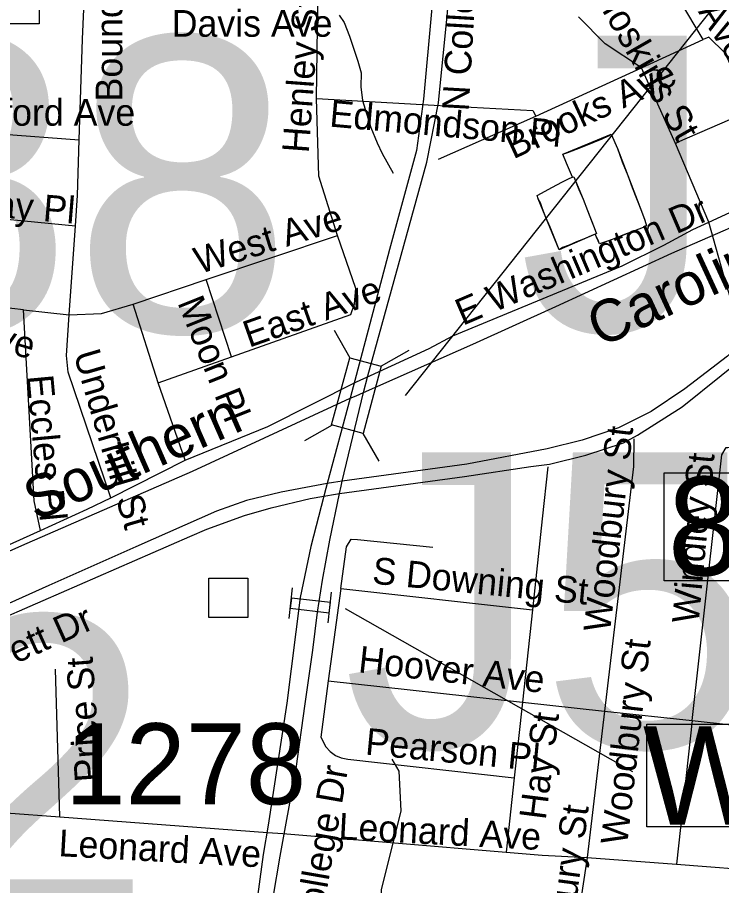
# Model space of a CAD drawing. Extents: x 1662474 to 1856135, y 779280 to 917889.
# Drawn here: x 1705631 to 1708136, y 805322 to 808410 of the extents above; entities that cross this region are included whole.
import ezdxf

# ---------------------------------------------------------------- set-up
doc = ezdxf.new("R2010")
doc.units = 0
for name, color, linetype in [('Cogo Default Point CELL', 7, 'Continuous'), ('Exist Hydrographic Misc Water Feature', 7, 'Continuous'), ('Exist Railroad Mainline', 7, 'Continuous'), ('Exist Railroad Mainline Label', 7, 'Continuous'), ('Exist Road Non-System Structure Non-Sys Other Attributed CELL', 7, 'Continuous'), ('Exist Road Non-System Structure Non-Sys Other Number Label', 7, 'Continuous'), ('Exist Road Non-System Type 51', 7, 'Continuous'), ('Exist Road Non-System Type 51 Label', 7, 'Continuous'), ('Exist Road Secondary Structure Standard Bridge CELL', 7, 'Continuous'), ('Exist Road Secondary Structure Standard Bridge Number Label', 7, 'Continuous'), ('Exist Road Secondary Type 51 Divided Attributed', 7, 'Continuous'), ('Exist Road Secondary Type 51 Label', 7, 'Continuous'), ('Prop Superelevation Label', 7, 'Continuous'), ('Prop Terminator CELL', 7, 'Continuous')]:
    doc.layers.add(name, color=color, linetype=linetype)

msp = doc.modelspace()

# ---------------------------------------------------------------- linework, layer by layer
at = {"layer": 'Exist Hydrographic Misc Water Feature'}
for points in [[(1706775.3, 808417.4), (1706793.1, 808391.2), (1706812.6, 808342.9), (1706841.9, 808254.7), (1706853.4, 808212.5), (1706852.9, 808162.5), (1706858.5, 808114.4), (1706887.6, 808018.1), (1706911.1, 807963.9), (1706928.7, 807925.7), (1706968.1, 807855.3)], [(1707606.1, 807841.3), (1707584.7, 807891.5), (1707571, 807923.7), (1707589, 807929.5), (1707635.2, 807947), (1707679.4, 807964.7), (1707711.5, 807978.4), (1707733.6, 807988.2), (1707743.6, 807994), (1707765.1, 807943.9), (1707782.7, 807895.7), (1707802.2, 807847.4), (1707817.9, 807805.3), (1707833.5, 807765.2), (1707851.1, 807720.9), (1707862.7, 807688.8), (1707868.7, 807668.8), (1707856.5, 807662.9), (1707826.5, 807651.1), (1707790.2, 807637.5), (1707756.1, 807623.8), (1707729.9, 807614), (1707701.9, 807604.3), (1707697.9, 807614.3), (1707686.3, 807638.4)], [(1707606.1, 807841.3), (1707584.7, 807891.5), (1707571, 807923.7), (1707743.6, 807994), (1707765.1, 807943.9), (1707851.1, 807720.9), (1707862.7, 807688.8), (1707868.7, 807668.8), (1707856.5, 807662.9), (1707826.5, 807651.1), (1707756.1, 807623.8), (1707729.9, 807614), (1707701.9, 807604.3), (1707686.3, 807638.4)], [(1707686.3, 807638.4), (1707672.2, 807632.6), (1707644.1, 807620.9), (1707620, 807611.1), (1707593.9, 807599.3), (1707569.7, 807591.6), (1707557.7, 807583.6), (1707542.1, 807621.8), (1707526.5, 807664), (1707510.7, 807698.2), (1707498.9, 807728.3), (1707491.3, 807750.3), (1707483.4, 807764.4), (1707479.5, 807776.5), (1707533.9, 807806), (1707567.9, 807823.6), (1707596.1, 807837.4), (1707606.1, 807841.3)], [(1707686.3, 807638.4), (1707557.7, 807583.6), (1707483.4, 807764.4), (1707479.5, 807776.5), (1707533.9, 807806), (1707567.9, 807823.6), (1707596.1, 807837.4), (1707606.1, 807841.3)], [(1707606.1, 807841.3), (1707610.2, 807843.3), (1707627.7, 807797.1), (1707643.4, 807762.9), (1707659, 807722.8), (1707672.7, 807686.6), (1707682.5, 807662.5), (1707690.3, 807640.4), (1707686.3, 807638.4)], [(1707606.1, 807841.3), (1707610.2, 807843.3), (1707643.4, 807762.9), (1707659, 807722.8), (1707682.5, 807662.5), (1707690.3, 807640.4), (1707686.3, 807638.4)], [(1707956.9, 801938.8), (1707892.7, 802168.3), (1707838.7, 802249.2), (1707781.3, 802296.5), (1707646.3, 802354.5), (1707285, 802590.7), (1707247.9, 802641.3), (1707234.4, 802692), (1707231, 802752.7), (1707231, 802904.5), (1707200.6, 803461.3), (1707263, 803927.3), (1707207.1, 804135.2), (1707067.1, 804318.6), (1706978.1, 804586.3), (1706947, 804829.8), (1706926.1, 805306.2), (1706996.1, 805587.1), (1706989.1, 805728.3), (1706964.1, 805771.5)]]:
    msp.add_lwpolyline(points, dxfattribs=at)
at = {"layer": 'Exist Railroad Mainline'}
msp.add_lwpolyline([(1705241.1, 806352.7), (1705665.4, 806539.1), (1706253.6, 806796.2), (1706814.7, 807055.6), (1706835.4, 807063.4), (1706861.9, 807075.7), (1707250.7, 807247.4), (1707546.6, 807381.2), (1707958.7, 807571.4), (1708350.9, 807742), (1708695.1, 807899.4), (1708854.9, 807963.5), (1708964.4, 808001.6), (1709163, 808066.8), (1709276.5, 808098.3), (1709401.8, 808127.6), (1709542.2, 808153.7)], dxfattribs=at)
at = {"layer": 'Exist Road Non-System Structure Non-Sys Other Attributed CELL'}
msp.add_lwpolyline([(1706311.6, 806414.8), (1706450.6, 806414.8), (1706450.6, 806275.8), (1706311.6, 806275.8)], close=True, dxfattribs=at)
at = {"layer": 'Exist Road Non-System Type 51'}
for p, q in [((1706695.1, 808121.1), (1706699.4, 808459.4)), ((1707850.5, 808230.8), (1708070.4, 808330.8)), ((1707474.9, 808058.6), (1707850.5, 808230.8)), ((1707972.2, 807960.7), (1707850.5, 808230.8)), ((1706695.1, 808121.1), (1707071.2, 808100.1)), ((1707071.2, 808100.1), (1707112.9, 808097.9)), ((1707129, 807905.6), (1707474.9, 808058.6)), ((1708090.9, 807681.4), (1707972.2, 807960.7)), ((1705815.6, 807352.4), (1705837.4, 807668)), ((1706302.8, 807477.2), (1706769.9, 807633.9)), ((1706042.4, 807389.9), (1706302.8, 807477.2)), ((1706392, 807201.9), (1706302.8, 807477.2)), ((1706131.9, 807109.5), (1706042.4, 807389.9)), ((1705652.1, 807370.2), (1705815.6, 807352.4)), ((1706131.9, 807109.5), (1706392, 807201.9)), ((1706837.4, 807113.8), (1706887, 807136.6)), ((1706227.6, 806834.5), (1706131.9, 807109.5)), ((1705963.6, 806701.2), (1706227.6, 806834.5)), ((1706781.8, 806378.6), (1706735.9, 806049.4)), ((1706781.8, 806378.6), (1707462.9, 806303)), ((1707462.9, 806303), (1707427.1, 805974.1)), ((1705781.5, 805566.5), (1705766.8, 806091.2)), ((1706735.9, 806049.4), (1707427.1, 805974.1)), ((1707427.1, 805974.1), (1707398, 805704.4)), ((1707427.1, 805974.1), (1707719.5, 805942.6)), ((1707719.5, 805942.6), (1707657.6, 805421.7)), ((1707719.5, 805942.6), (1708031.6, 805908.8)), ((1708031.6, 805908.8), (1707974.9, 805398.2)), ((1707398, 805704.4), (1707369.4, 805441.1)), ((1705590.9, 805580.9), (1705781.5, 805566.5)), ((1705781.5, 805566.5), (1706520.4, 805510.9)), ((1706520.4, 805510.9), (1706575.6, 805506.7)), ((1706575.6, 805506.7), (1707369.4, 805441.1)), ((1707657.6, 805421.7), (1707607.4, 805094.9)), ((1707657.6, 805421.7), (1707974.9, 805398.2))]:
    msp.add_line(p, q, dxfattribs=at)
for points in [[(1708070.4, 808330.8), (1707828.6, 808736.2), (1707825.2, 808736.5), (1707804.9, 808739.7), (1707525.9, 808755.2)], [(1708090.9, 807681.4), (1708910, 808058.1), (1708967.2, 808085.9), (1709036.9, 808137.6), (1709339.1, 808522.9), (1709376.4, 808604.8)], [(1705851, 807974.6), (1705862.1, 808332.9), (1705866.8, 808439.2), (1705873.4, 808486.4)], [(1707850.5, 808230.8), (1707722.1, 808316.1), (1707626.6, 808411.6)], [(1707972.2, 807960.7), (1707979.1, 807965.9), (1708245.2, 808081.4), (1708147.9, 808283.5), (1708090.6, 808339.9), (1708070.4, 808330.8)], [(1706769.9, 807633.9), (1706703.5, 807845.2), (1706695.1, 808121.1)], [(1707112.9, 808097.9), (1707464.9, 808078.2), (1707474.9, 808058.6)], [(1705526.9, 808019.5), (1705566, 807995.9), (1705851, 807974.6)], [(1705837.4, 807668), (1705845, 807776.4), (1705851, 807974.6)], [(1705652.1, 807370.2), (1705443.6, 807393.5), (1705364.4, 807405.1), (1705310.6, 807423.2), (1705269.9, 807448.6), (1705247.1, 807467), (1705169.4, 807570.9), (1705161.6, 807590.4), (1705160, 807610.6), (1705162.4, 807624.5), (1705171.5, 807642.9), (1705191.5, 807662), (1705245, 807689), (1705330.9, 807706.9), (1705401.4, 807706.9), (1705508.2, 807700.9), (1705837.4, 807668)], [(1706887, 807136.6), (1707095.6, 807232.6), (1707179.4, 807277), (1707782, 807526.4), (1707930.2, 807599.2), (1708034.1, 807655.2), (1708090.9, 807681.4)], [(1708216.4, 807253.6), (1708151.5, 807465.7), (1708090.9, 807681.4)], [(1706392, 807201.9), (1706817.1, 807353.4), (1706829.5, 807390.9), (1706834.2, 807445.8), (1706769.9, 807633.9)], [(1705815.6, 807352.4), (1705930, 807356.8), (1706042.4, 807389.9)], [(1705713, 806585.1), (1705690.6, 806690.7), (1705652.1, 807370.2)], [(1705963.6, 806701.2), (1705811.9, 807148.1), (1705805.1, 807206.9), (1705815.6, 807352.4)], [(1706227.6, 806834.5), (1706521.9, 806954.9), (1706837.4, 807113.8)], [(1707824.2, 806910.9), (1707822.6, 806812.7), (1707719.5, 805942.6)], [(1708031.6, 805908.8), (1708136.6, 806853.9), (1708152.4, 806879.4), (1708158.4, 806880.4), (1708187.2, 806885.4), (1708458.6, 806859.9)], [(1707517.6, 806810.9), (1707497.8, 806625.9), (1707462.9, 806303)], [(1705713, 806585.1), (1705879.6, 806660.2), (1705963.6, 806701.2)], [(1704874.4, 806207.7), (1705309.4, 806406.1), (1705356.9, 806425.2), (1705713, 806585.1)], [(1706781.8, 806378.6), (1706802.1, 806526.6), (1706818.1, 806553.4), (1706840.5, 806553.1), (1707108.2, 806525.6)], [(1706735.9, 806049.4), (1706710.4, 805850), (1706727.6, 805815.6), (1706743.1, 805798.8), (1706762, 805784.9), (1706783, 805775.9), (1706805.9, 805771), (1707398, 805704.4)], [(1708031.6, 805908.8), (1708310.9, 805878.4), (1708409.2, 805862.9)], [(1707369.4, 805441.1), (1707497.1, 805430.2), (1707657.6, 805421.7)], [(1707974.9, 805398.2), (1708311.6, 805371.2), (1708396.1, 805367.9)]]:
    msp.add_lwpolyline(points, dxfattribs=at)
at = {"layer": 'Exist Road Secondary Structure Standard Bridge CELL'}
for p, q in [((1706757.3, 807297.4), (1706813.6, 807199.2)), ((1707023.6, 807225.2), (1706925.4, 807168.9)), ((1706750.7, 806959.5), (1706652.5, 806903.2)), ((1706859.9, 806929.8), (1706916.2, 806831.6))]:
    msp.add_line(p, q, dxfattribs=at)
msp.add_lwpolyline([(1706925.4, 807168.9), (1706860.5, 806929.7), (1706748.7, 806960), (1706813.6, 807199.2)], close=True, dxfattribs=at)
at = {"layer": 'Exist Road Secondary Structure Standard Bridge Number Label'}
msp.add_line((1707011.4, 807064.9), (1708750.4, 809255.6), dxfattribs=at)
msp.add_lwpolyline([(1707931.7, 806789.7), (1708860.6, 806789.7), (1708860.6, 806405.6), (1707931.7, 806405.6)], close=True, dxfattribs=at)
at = {"layer": 'Exist Road Secondary Type 51 Divided Attributed'}
for points in [[(1706861.9, 807075.7), (1706877.9, 807134.6), (1706996.4, 807563.9), (1707087.5, 807895.1), (1707128.9, 808106.3), (1707160.4, 808427.3), (1707185.4, 808766.9), (1707190.8, 808929.2), (1707195.8, 809092), (1707175.6, 809278.3), (1707145.8, 809392.1), (1707116.6, 809479.6), (1707093.7, 809531.7), (1707054.1, 809600.4), (1707012.4, 809665), (1706906, 809794.2), (1706658.5, 810097.7)], [(1706627.2, 810067.8), (1706906, 809713), (1706987, 809597.3), (1707066.6, 809469.2), (1707106.2, 809365), (1707129.5, 809267.2), (1707137.4, 809190.7), (1707141.6, 809092), (1707142.4, 809048.3), (1707131.9, 808796.2), (1707124.9, 808712.8), (1707104.1, 808431.4), (1707075.1, 808118.7), (1707050.2, 807936.5), (1706954.9, 807584.6), (1706814.7, 807055.6)], [(1711001.8, 808103.2), (1710682.9, 808140), (1710050.4, 808124.5), (1709634.2, 808093), (1709440.1, 808071.5), (1709325.9, 808050.1), (1709132, 807979.1), (1709051.9, 807939), (1708953.2, 807874.4), (1708586.6, 807569.5), (1708327.7, 807347.7), (1708223.9, 807266.7), (1708157.1, 807204.3), (1708005.5, 807088.5), (1707885.2, 807008.3), (1707769.3, 806950.4), (1707640.1, 806905.8), (1707515.3, 806874.7), (1707230, 806821.2), (1706786.5, 806760.3)], [(1706776.7, 806716.3), (1707221.1, 806776.7), (1707457.3, 806812.3), (1707524.2, 806821.2), (1707653.4, 806852.4), (1707787.1, 806896.9), (1707837.2, 806923.6), (1707995.5, 807024.3), (1708134, 807136.4), (1708243.2, 807223.3), (1708478.7, 807418.6), (1708728.3, 807637.2), (1708947.1, 807822), (1709033.4, 807883.6), (1709122.7, 807932.9), (1709239.9, 807983.8), (1709349.2, 808016.1), (1709498, 808041.1), (1709569.5, 808049.9), (1709978.1, 808080.7), (1710147.6, 808086.9), (1710670.8, 808096.4), (1710803.1, 808097.9), (1711001.8, 808103.2)], [(1706786.5, 806760.3), (1706861.9, 807075.7)], [(1706814.7, 807055.6), (1706732.7, 806751.8)], [(1706732.7, 806751.8), (1706657.5, 806737.9), (1706568.6, 806721.4), (1706445.7, 806691.1), (1706339.3, 806653.5), (1706052.2, 806527.2), (1705742.6, 806389), (1705230.8, 806158.5), (1705069.4, 806086.1), (1704924.5, 806017), (1704819.1, 805987.4), (1704736.8, 805977.5), (1704618.2, 805974.2), (1704438.6, 805993.9)], [(1706732.7, 806751.8), (1706727.9, 806734.2), (1706721, 806706.8)], [(1706786.5, 806760.3), (1706755.1, 806756), (1706732.7, 806751.8)], [(1706776.7, 806716.3), (1706782.3, 806742.9), (1706786.5, 806760.3)], [(1704424.6, 805959.2), (1704557.9, 805944.9), (1704695.6, 805941.2), (1704792.4, 805944.9), (1704885.5, 805959.8), (1704956.2, 805985.9), (1705028.8, 806023.2), (1705592.1, 806278.6), (1706244, 806563), (1706305, 806589.1), (1706439, 806638.6), (1706533.2, 806665.6), (1706672.3, 806698), (1706721, 806706.8)], [(1706721, 806706.8), (1706675.3, 806527.3), (1706636.7, 806346.8), (1706589.4, 805970), (1706522.8, 805537.1), (1706505.3, 805432), (1706452.6, 805046.3), (1706414, 804487.2), (1706401.8, 804213.8), (1706376.2, 803896.1), (1706348.1, 803547.9)], [(1706412.3, 803544.3), (1706412.9, 803552.5), (1706447.2, 803980.4), (1706472.2, 804396.4), (1706497.2, 804824.8), (1706516.6, 805057.9), (1706540.5, 805279.8), (1706565.2, 805426.9), (1706582.4, 805517.8), (1706622.7, 805738.6), (1706654.3, 805968.2), (1706682.3, 806159.3), (1706698.1, 806294.2), (1706715.7, 806408.2), (1706742, 806550.1), (1706776.7, 806716.3)], [(1706721, 806706.8), (1706762, 806714.3), (1706776.7, 806716.3)]]:
    msp.add_lwpolyline(points, dxfattribs=at)
at = {"layer": 'Prop Superelevation Label'}
msp.add_line((1706796.6, 806307.6), (1707819, 805727.3), dxfattribs=at)
for points in [[(1704308.7, 808752.5), (1705708.3, 808752.5), (1705708.3, 808387.3), (1704308.7, 808387.3)], [(1707869.8, 805895.4), (1709269.4, 805895.4), (1709269.4, 805530.1), (1707869.8, 805530.1)]]:
    msp.add_lwpolyline(points, close=True, dxfattribs=at)
at = {"layer": 'Prop Terminator CELL'}
for p, q in [((1706597.6, 806271.6), (1706609.9, 806381)), ((1706736.4, 806256), (1706748.7, 806365.4))]:
    msp.add_line(p, q, dxfattribs=at)
msp.add_lwpolyline([(1706744.6, 806328.9), (1706605.8, 806344.5), (1706601.7, 806308), (1706740.5, 806292.4)], close=True, dxfattribs=at)

# ---------------------------------------------------------------- texts
at = {"layer": 'Cogo Default Point CELL'}
msp.add_text('1278', height=288, dxfattribs=at).set_placement((1705801.1, 805610.8))
at = {"layer": 'Exist Railroad Mainline Label'}
for s, rotation, p in [('Carolina', 24.7752, (1707703, 807234)), ('Southern', 23.7163, (1705696.5, 806617.1))]:
    msp.add_text(s, height=150, rotation=rotation, dxfattribs=at).set_placement(p)
at = {"layer": 'Exist Road Non-System Structure Non-Sys Other Number Label'}
for s, p in [('J388', (1703564.6, 807291.4)), ('J572', (1707413.8, 807295.2)), ('J571', (1706788.4, 805813.3)), ('J392', (1703067.2, 805230.2))]:
    msp.add_text(s, height=1049.86, dxfattribs=at).set_placement(p)
at = {"layer": 'Exist Road Non-System Type 51 Label'}
for s, rotation, p in [('Boundary Ave', 90, (1706004.2, 808110.9)), ('Graves Ave', 302.1362, (1707814.3, 808806.9)), ('N Hoskins St', 299.7307, (1707616.2, 808598.9)), ('Henley St', 85.7971, (1706667.2, 807925.4)), ('Brooks Ave', 24.8075, (1707394.8, 807904.4)), ('Edmondson Pl', 354.9335, (1706738.8, 808021.8)), ('Day Pl', 355.2185, (1705459.4, 807707.1)), ('E Washington Dr', 23.2211, (1707215, 807312.3)), ('West Ave', 17.3634, (1706278, 807496.3)), ('East Ave', 19.4504, (1706454.8, 807234.3)), ('West Ave', 343.3779, (1705156.9, 807348.1)), ('Moon Pl', 291.79, (1706199.3, 807395.4)), ('Underhill St', 286.3305, (1705829.9, 807212.7)), ('Eccles Pl', 275.282, (1705663.3, 807134.6)), ('Woodbury St', 83.5218, (1707738.8, 806220.1)), ('Windley St', 84.6188, (1708053.9, 806251)), ('S Downing St', 354.3799, (1706890.5, 806396.1)), ('Woodbury St', 83.4218, (1707799.8, 805463.3)), ('Hoover Ave', 353.6287, (1706841, 806080.4)), ('Price St', 94.1825, (1705930.7, 805693.7)), ('Hay St', 82.7672, (1707510.1, 805553)), ('Pearson Pl', 354.5186, (1706866, 805788)), ('Woodbury St', 82.5327, (1707568.2, 804874.2)), ('Leonard Ave', 356.9722, (1706771.7, 805486.1)), ('Leonard Ave', 356.8182, (1705775.8, 805426.5))]:
    msp.add_text(s, height=95, rotation=rotation, dxfattribs=at).set_placement(p)
for s, p in [('Davis Ave', (1706179.8, 808341)), ('Crawford Ave', (1705280.4, 808024.5))]:
    msp.add_text(s, height=95, dxfattribs=at).set_placement(p)
at = {"layer": 'Exist Road Secondary Structure Standard Bridge Number Label'}
msp.add_text('840', height=350, dxfattribs=at).set_placement((1707944.2, 806425.4))
at = {"layer": 'Exist Road Secondary Type 51 Label'}
for s, rotation, p in [('N College Dr', 86.6841, (1707236, 808074.7)), ('E Kivett Dr', 24.2341, (1705354.9, 805988.1)), ('S College Dr', 80.1257, (1706684.5, 805030.8))]:
    msp.add_text(s, height=95, rotation=rotation, dxfattribs=at).set_placement(p)
at = {"layer": 'Prop Superelevation Label'}
msp.add_text('W509', height=350, dxfattribs=at).set_placement((1707855.9, 805538.5))

doc.saveas('drawing.dxf')
